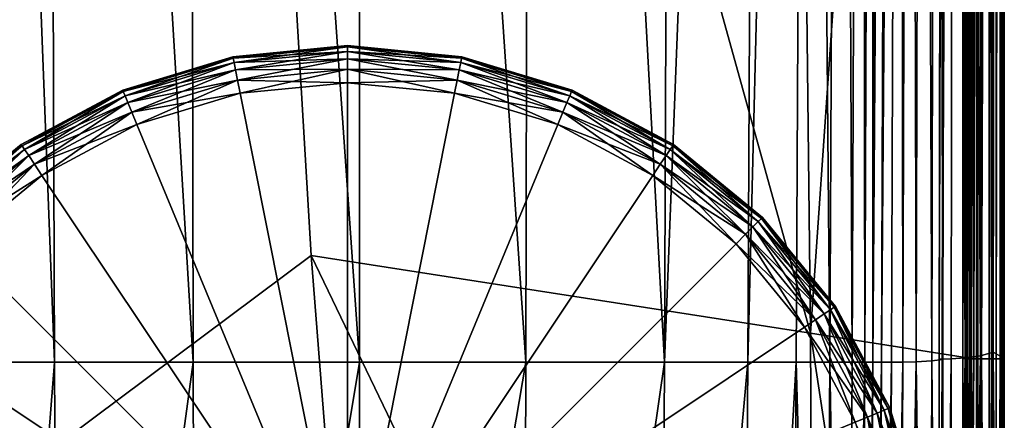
# Model space of a CAD drawing. Header units: millimetres. Extents: x 2387 to 13955, y -4964 to 364.
# Tile 707 of 1056: x 2468 to 2529, y -279 to -254. Entities that reach past the tile are written whole.
import ezdxf

# ---------------------------------------------------------------- set-up
doc = ezdxf.new("R2010")
doc.units = ezdxf.units.MM
doc.header["$MEASUREMENT"] = 0
doc.layers.add('Predefinito', color=7, linetype='Continuous', true_color=0x000000)

# ---------------------------------------------------------------- blocks, each defined once
blk = doc.blocks.new('Blocco 09')
at = {"layer": 'Predefinito'}
for points in [[(-948.121, -391.373, 12.172), (-942.823, -391.373, 12.172), (-942.294, -542.925, 12.172)], [(-942.294, -542.925, 12.172), (-947.44, -542.925, 12.172), (-948.121, -391.373, 12.172)], [(-942.823, -391.373, 12.172), (-933.994, -391.373, 12.172), (-933.719, -542.925, 12.172)], [(-933.719, -542.925, 12.172), (-942.294, -542.925, 12.172), (-942.823, -391.373, 12.172)], [(-933.994, -391.373, 12.172), (-923.399, -391.373, 12.172), (-923.429, -542.925, 12.172)], [(-923.429, -542.925, 12.172), (-933.719, -542.925, 12.172), (-933.994, -391.373, 12.172)], [(-913.138, -542.925, 12.172), (-923.429, -542.925, 12.172), (-923.399, -391.373, 12.172)], [(-923.399, -391.373, 12.172), (-912.804, -391.373, 12.172), (-913.138, -542.925, 12.172)], [(-904.563, -542.925, 12.172), (-913.138, -542.925, 12.172), (-912.804, -391.373, 12.172)], [(-912.804, -391.373, 12.172), (-903.975, -391.373, 12.172), (-904.563, -542.925, 12.172)], [(-898.678, -391.373, 12.172), (-899.418, -542.925, 12.172), (-904.563, -542.925, 12.172)], [(-904.563, -542.925, 12.172), (-903.975, -391.373, 12.172), (-898.678, -391.373, 12.172)], [(-899.418, -542.925, 12.172), (-898.678, -391.373, 12.172), (-895.651, -391.373, 12.231)], [(-895.651, -391.373, 12.231), (-896.431, -542.925, 12.218), (-899.418, -542.925, 12.172)], [(-885.146, -391.373, 440.572), (-897.203, -393.735, 489.194), (-895.531, -541.116, 479.789)], [(-894.333, -542.924, 12.359), (-896.431, -542.925, 12.218), (-895.651, -391.373, 12.231)], [(-895.651, -391.373, 12.231), (-893.633, -391.373, 12.411), (-894.333, -542.924, 12.359)], [(-895.531, -541.116, 479.789), (-885.435, -542.715, 440.614), (-885.146, -391.373, 440.572)], [(-892.967, -542.922, 12.572), (-894.333, -542.924, 12.359), (-893.633, -391.373, 12.411)], [(-893.633, -391.373, 12.411), (-892.378, -391.373, 12.668), (-892.967, -542.922, 12.572)], [(-892.181, -542.921, 12.836), (-892.967, -542.922, 12.572), (-892.378, -391.373, 12.668)], [(-892.378, -391.373, 12.668), (-891.638, -391.373, 12.961), (-892.181, -542.921, 12.836)], [(-891.671, -542.92, 13.01), (-892.181, -542.921, 12.836), (-891.638, -391.373, 12.961)], [(-891.638, -391.373, 12.961), (-891.138, -391.373, 13.16), (-891.671, -542.92, 13.01)], [(-890.6, -391.373, 13.132), (-891.135, -542.92, 12.957), (-891.671, -542.92, 13.01)], [(-891.671, -542.92, 13.01), (-891.138, -391.373, 13.16), (-890.6, -391.373, 13.132)], [(-891.135, -542.92, 12.957), (-890.6, -391.373, 13.132), (-890.014, -391.373, 13.052)], [(-890.014, -391.373, 13.052), (-890.534, -542.921, 12.853), (-891.135, -542.92, 12.957)], [(-889.829, -542.921, 12.874), (-890.534, -542.921, 12.853), (-890.014, -391.373, 13.052)], [(-890.014, -391.373, 13.052), (-889.369, -391.373, 13.096), (-889.829, -542.921, 12.874)], [(-889.003, -542.898, 13.262), (-889.829, -542.921, 12.874), (-889.369, -391.373, 13.096)], [(-889.369, -391.373, 13.096), (-888.622, -391.373, 13.481), (-889.003, -542.898, 13.262)], [(-888.037, -542.83, 14.254), (-889.003, -542.898, 13.262), (-888.622, -391.373, 13.481)], [(-888.622, -391.373, 13.481), (-887.73, -391.373, 14.427), (-888.037, -542.83, 14.254)], [(-887.356, -542.762, 15.301), (-888.037, -542.83, 14.254), (-887.73, -391.373, 14.427)], [(-887.73, -391.373, 14.427), (-887.101, -391.373, 15.422), (-887.356, -542.762, 15.301)], [(-887.146, -391.372, 15.954), (-887.382, -542.737, 15.851), (-887.572, -542.735, 16.002)], [(-887.572, -542.735, 16.002), (-887.337, -391.372, 16.104), (-887.146, -391.372, 15.954)], [(-887.146, -391.372, 15.954), (-887.337, -391.372, 16.104), (-887.572, -542.735, 16.002)], [(-887.572, -542.735, 16.002), (-887.382, -542.737, 15.851), (-887.146, -391.372, 15.954)], [(-887.382, -542.737, 15.851), (-887.146, -391.372, 15.954), (-886.619, -391.373, 16.035)], [(-887.101, -391.373, 15.422), (-887.146, -391.372, 15.954), (-887.382, -542.737, 15.851)], [(-886.619, -391.373, 16.035), (-886.838, -542.717, 15.949), (-887.382, -542.737, 15.851)], [(-887.382, -542.737, 15.851), (-887.356, -542.762, 15.301), (-887.101, -391.373, 15.422)], [(-885.966, -542.651, 16.845), (-886.838, -542.717, 15.949), (-886.619, -391.373, 16.035)], [(-886.619, -391.373, 16.035), (-885.799, -391.373, 16.88), (-885.966, -542.651, 16.845)], [(-885.657, -391.373, 426.453), (-886.08, -391.373, 426.512), (-886.103, -542.7, 426.526)], [(-886.103, -542.7, 426.526), (-885.68, -542.705, 426.468), (-885.657, -391.373, 426.453)], [(-885.681, -391.373, 426.663), (-885.704, -542.705, 426.677), (-886.103, -542.7, 426.526)], [(-886.103, -542.7, 426.526), (-886.08, -391.373, 426.512), (-885.681, -391.373, 426.663)], [(-885.016, -542.519, 18.728), (-885.966, -542.651, 16.845), (-885.799, -391.373, 16.88)], [(-885.835, -391.373, 433.714), (-885.873, -542.713, 433.739), (-885.928, -542.712, 433.544)], [(-885.928, -542.712, 433.544), (-885.89, -391.373, 433.518), (-885.835, -391.373, 433.714)], [(-885.779, -391.373, 433.348), (-885.89, -391.373, 433.518), (-885.928, -542.712, 433.544)], [(-885.928, -542.712, 433.544), (-885.817, -542.713, 433.374), (-885.779, -391.373, 433.348)], [(-885.873, -542.713, 433.739), (-885.835, -391.373, 433.714), (-885.593, -391.373, 435.532)], [(-885.593, -391.373, 435.532), (-885.695, -542.715, 435.562), (-885.873, -542.713, 433.739)], [(-885.545, -391.373, 432.439), (-885.779, -391.373, 433.348), (-885.817, -542.713, 433.374)], [(-885.817, -542.713, 433.374), (-885.58, -542.715, 432.463), (-885.545, -391.373, 432.439)], [(-885.799, -391.373, 16.88), (-884.915, -391.373, 18.714), (-885.016, -542.519, 18.728)], [(-885.704, -542.705, 426.677), (-885.681, -391.373, 426.663), (-885.163, -391.373, 427.602)], [(-885.163, -391.373, 427.602), (-885.188, -542.713, 427.619), (-885.704, -542.705, 426.677)], [(-885.435, -542.715, 440.614), (-885.695, -542.715, 435.562), (-885.593, -391.373, 435.532)], [(-884.943, -391.373, 425.653), (-885.657, -391.373, 426.453), (-885.68, -542.705, 426.468)], [(-885.68, -542.705, 426.468), (-884.964, -542.713, 425.668), (-884.943, -391.373, 425.653)], [(-885.593, -391.373, 435.532), (-885.146, -391.373, 440.572), (-885.435, -542.715, 440.614)], [(-885.228, -391.373, 430.025), (-885.545, -391.373, 432.439), (-885.58, -542.715, 432.463)], [(-885.58, -542.715, 432.463), (-885.259, -542.715, 430.046), (-885.228, -391.373, 430.025)], [(-885.163, -391.373, 427.602), (-885.228, -391.373, 430.025), (-885.259, -542.715, 430.046)], [(-885.259, -542.715, 430.046), (-885.188, -542.713, 427.619), (-885.163, -391.373, 427.602)], [(-884.238, -542.302, 21.786), (-885.016, -542.519, 18.728), (-884.915, -391.373, 18.714)], [(-884.466, -391.373, 423.277), (-884.943, -391.373, 425.653), (-884.964, -542.713, 425.668)], [(-884.964, -542.713, 425.668), (-884.483, -542.716, 423.288), (-884.466, -391.373, 423.277)], [(-884.915, -391.373, 18.714), (-884.191, -391.373, 21.762), (-884.238, -542.302, 21.786)], [(-884.236, -391.373, 420.853), (-884.466, -391.373, 423.277), (-884.483, -542.716, 423.288)], [(-884.483, -542.716, 423.288), (-884.248, -542.715, 420.861), (-884.236, -391.373, 420.853)], [(-884.262, -391.373, 419.914), (-884.272, -542.714, 419.921), (-884.342, -542.713, 419.73)], [(-884.342, -542.713, 419.73), (-884.332, -391.373, 419.724), (-884.262, -391.373, 419.914)], [(-884.235, -391.373, 419.546), (-884.332, -391.373, 419.724), (-884.342, -542.713, 419.73)], [(-884.342, -542.713, 419.73), (-884.244, -542.714, 419.552), (-884.235, -391.373, 419.546)], [(-884.272, -542.714, 419.921), (-884.262, -391.373, 419.914), (-884.236, -391.373, 420.853)], [(-884.236, -391.373, 420.853), (-884.248, -542.715, 420.861), (-884.272, -542.714, 419.921)], [(-884.035, -391.373, 417.718), (-884.235, -391.373, 419.546), (-884.244, -542.714, 419.552)], [(-884.244, -542.714, 419.552), (-884.044, -542.716, 417.723), (-884.035, -391.373, 417.718)], [(-883.72, -542.59, 25.308), (-884.238, -542.302, 21.786), (-884.191, -391.373, 21.762)], [(-884.191, -391.373, 21.762), (-883.708, -391.373, 25.322), (-883.72, -542.59, 25.308)], [(-883.8, -391.373, 412.577), (-884.035, -391.373, 417.718), (-884.044, -542.716, 417.723)], [(-884.044, -542.716, 417.723), (-883.805, -542.717, 412.58), (-883.8, -391.373, 412.577)], [(-883.61, -391.373, 360.752), (-883.8, -391.373, 412.577), (-883.805, -542.717, 412.58)], [(-883.805, -542.717, 412.58), (-883.612, -542.723, 360.754), (-883.61, -391.373, 360.752)], [(-883.547, -543.972, 28.581), (-883.72, -542.59, 25.308), (-883.708, -391.373, 25.322)], [(-883.708, -391.373, 25.322), (-883.547, -391.373, 28.692), (-883.547, -543.972, 28.581)], [(-883.61, -391.373, 360.752), (-883.612, -542.723, 360.754), (-883.547, -542.74, 218.876)], [(-883.547, -542.74, 218.876), (-883.547, -391.373, 218.873), (-883.61, -391.373, 360.752)], [(-883.547, -391.373, 28.692), (-883.547, -391.373, 77.874), (-883.547, -543.059, 77.851)], [(-883.547, -543.059, 77.851), (-883.547, -543.972, 28.581), (-883.547, -391.373, 28.692)], [(-883.547, -391.373, 218.873), (-883.547, -542.74, 218.876), (-883.547, -543.059, 77.851)], [(-883.547, -543.059, 77.851), (-883.547, -391.373, 77.874), (-883.547, -391.373, 218.873)], [(-895.531, -541.116, 479.789), (-897.203, -393.735, 489.194), (-934.476, -400.819, 621.76)], [(-934.476, -400.819, 621.76), (-959.043, -503.06, 704.712), (-960.166, -561.502, 693.864)], [(-960.166, -561.502, 693.864), (-926.418, -536.32, 583.981), (-934.476, -400.819, 621.76)], [(-934.476, -400.819, 621.76), (-926.418, -536.32, 583.981), (-895.531, -541.116, 479.789)], [(-921.744, -595.86, 558.749), (-926.418, -536.32, 583.981), (-960.166, -561.502, 693.864)], [(-926.418, -536.32, 583.981), (-921.744, -595.86, 558.749), (-895.247, -601.114, 473.503)], [(-895.247, -601.114, 473.503), (-895.531, -541.116, 479.789), (-926.418, -536.32, 583.981)], [(-886.151, -602.865, 440.638), (-885.435, -542.715, 440.614), (-895.531, -541.116, 479.789)], [(-895.531, -541.116, 479.789), (-895.247, -601.114, 473.503), (-886.151, -602.865, 440.638)], [(-886.06, -602.608, 16.825), (-885.966, -542.651, 16.845), (-885.016, -542.519, 18.728)], [(-885.016, -542.519, 18.728), (-885.073, -602.08, 18.736), (-886.06, -602.608, 16.825)], [(-884.265, -601.213, 21.8), (-885.073, -602.08, 18.736), (-885.016, -542.519, 18.728)], [(-885.016, -542.519, 18.728), (-884.238, -542.302, 21.786), (-884.265, -601.213, 21.8)], [(-883.727, -602.365, 25.226), (-884.265, -601.213, 21.8), (-884.238, -542.302, 21.786)], [(-884.238, -542.302, 21.786), (-883.72, -542.59, 25.308), (-883.727, -602.365, 25.226)], [(-883.547, -607.893, 28.221), (-883.727, -602.365, 25.226), (-883.72, -542.59, 25.308)], [(-883.72, -542.59, 25.308), (-883.547, -543.972, 28.581), (-883.547, -607.893, 28.221)], [(-947.052, -603.706, 12.172), (-947.44, -542.925, 12.172), (-942.294, -542.925, 12.172)], [(-942.294, -542.925, 12.172), (-941.993, -603.706, 12.172), (-947.052, -603.706, 12.172)], [(-941.993, -603.706, 12.172), (-942.294, -542.925, 12.172), (-933.719, -542.925, 12.172)], [(-933.719, -542.925, 12.172), (-933.562, -603.706, 12.172), (-941.993, -603.706, 12.172)], [(-933.562, -603.706, 12.172), (-933.719, -542.925, 12.172), (-923.429, -542.925, 12.172)], [(-923.429, -542.925, 12.172), (-923.446, -603.706, 12.172), (-933.562, -603.706, 12.172)], [(-913.138, -542.925, 12.172), (-913.329, -603.706, 12.172), (-923.446, -603.706, 12.172)], [(-923.446, -603.706, 12.172), (-923.429, -542.925, 12.172), (-913.138, -542.925, 12.172)], [(-913.329, -603.706, 12.172), (-913.138, -542.925, 12.172), (-904.563, -542.925, 12.172)], [(-904.563, -542.925, 12.172), (-904.898, -603.706, 12.172), (-913.329, -603.706, 12.172)], [(-899.418, -542.925, 12.172), (-899.839, -603.706, 12.172), (-904.898, -603.706, 12.172)], [(-904.898, -603.706, 12.172), (-904.563, -542.925, 12.172), (-899.418, -542.925, 12.172)], [(-899.839, -603.706, 12.172), (-899.418, -542.925, 12.172), (-896.431, -542.925, 12.218)], [(-896.431, -542.925, 12.218), (-896.876, -603.705, 12.211), (-899.839, -603.706, 12.172)], [(-894.73, -603.701, 12.329), (-896.876, -603.705, 12.211), (-896.431, -542.925, 12.218)], [(-896.431, -542.925, 12.218), (-894.333, -542.924, 12.359), (-894.73, -603.701, 12.329)], [(-893.302, -603.695, 12.516), (-894.73, -603.701, 12.329), (-894.333, -542.924, 12.359)], [(-894.333, -542.924, 12.359), (-892.967, -542.922, 12.572), (-893.302, -603.695, 12.516)], [(-892.181, -542.921, 12.836), (-892.49, -603.688, 12.763), (-893.302, -603.695, 12.516)], [(-893.302, -603.695, 12.516), (-892.967, -542.922, 12.572), (-892.181, -542.921, 12.836)], [(-892.49, -603.688, 12.763), (-892.181, -542.921, 12.836), (-891.671, -542.92, 13.01)], [(-891.671, -542.92, 13.01), (-891.976, -603.683, 12.925), (-892.49, -603.688, 12.763)], [(-891.135, -542.92, 12.957), (-891.441, -603.685, 12.858), (-891.976, -603.683, 12.925)], [(-891.976, -603.683, 12.925), (-891.671, -542.92, 13.01), (-891.135, -542.92, 12.957)], [(-891.441, -603.685, 12.858), (-891.135, -542.92, 12.957), (-890.534, -542.921, 12.853)], [(-890.534, -542.921, 12.853), (-890.83, -603.689, 12.74), (-891.441, -603.685, 12.858)], [(-889.829, -542.921, 12.874), (-890.091, -603.688, 12.749), (-890.83, -603.689, 12.74)], [(-890.83, -603.689, 12.74), (-890.534, -542.921, 12.853), (-889.829, -542.921, 12.874)], [(-890.091, -603.688, 12.749), (-889.829, -542.921, 12.874), (-889.003, -542.898, 13.262)], [(-889.003, -542.898, 13.262), (-889.22, -603.597, 13.137), (-890.091, -603.688, 12.749)], [(-888.212, -603.327, 14.156), (-889.22, -603.597, 13.137), (-889.003, -542.898, 13.262)], [(-889.003, -542.898, 13.262), (-888.037, -542.83, 14.254), (-888.212, -603.327, 14.156)], [(-887.5, -603.055, 15.232), (-888.212, -603.327, 14.156), (-888.037, -542.83, 14.254)], [(-888.037, -542.83, 14.254), (-887.356, -542.762, 15.301), (-887.5, -603.055, 15.232)], [(-887.709, -602.95, 15.94), (-887.572, -542.735, 16.002), (-887.382, -542.737, 15.851)], [(-887.572, -542.735, 16.002), (-887.709, -602.95, 15.94), (-887.518, -602.956, 15.79)], [(-887.382, -542.737, 15.851), (-887.518, -602.956, 15.79), (-887.709, -602.95, 15.94)], [(-887.518, -602.956, 15.79), (-887.382, -542.737, 15.851), (-887.572, -542.735, 16.002)], [(-887.518, -602.956, 15.79), (-887.382, -542.737, 15.851), (-886.838, -542.717, 15.949)], [(-886.838, -542.717, 15.949), (-886.962, -602.875, 15.899), (-887.518, -602.956, 15.79)], [(-887.382, -542.737, 15.851), (-887.518, -602.956, 15.79), (-887.5, -603.055, 15.232)], [(-887.5, -603.055, 15.232), (-887.356, -542.762, 15.301), (-887.382, -542.737, 15.851)], [(-885.966, -542.651, 16.845), (-886.06, -602.608, 16.825), (-886.962, -602.875, 15.899)], [(-886.962, -602.875, 15.899), (-886.838, -542.717, 15.949), (-885.966, -542.651, 16.845)], [(-885.435, -542.715, 440.614), (-886.151, -602.865, 440.638), (-885.89, -602.864, 435.579)], [(-886.103, -542.7, 426.526), (-886.114, -602.807, 426.534), (-885.692, -602.827, 426.477)], [(-886.114, -602.807, 426.534), (-886.103, -542.7, 426.526), (-885.704, -542.705, 426.677)], [(-885.704, -542.705, 426.677), (-885.716, -602.827, 426.686), (-886.114, -602.807, 426.534)], [(-885.692, -602.827, 426.477), (-885.68, -542.705, 426.468), (-886.103, -542.7, 426.526)], [(-885.949, -602.853, 433.558), (-885.928, -542.712, 433.544), (-885.873, -542.713, 433.739)], [(-885.928, -542.712, 433.544), (-885.949, -602.853, 433.558), (-885.838, -602.857, 433.388)], [(-885.873, -542.713, 433.739), (-885.895, -602.857, 433.753), (-885.949, -602.853, 433.558)], [(-885.838, -602.857, 433.388), (-885.817, -542.713, 433.374), (-885.928, -542.712, 433.544)], [(-885.895, -602.857, 433.753), (-885.873, -542.713, 433.739), (-885.695, -542.715, 435.562)], [(-885.695, -542.715, 435.562), (-885.89, -602.864, 435.579), (-885.895, -602.857, 433.753)], [(-885.89, -602.864, 435.579), (-885.695, -542.715, 435.562), (-885.435, -542.715, 440.614)], [(-885.817, -542.713, 433.374), (-885.838, -602.857, 433.388), (-885.6, -602.864, 432.477)], [(-885.6, -602.864, 432.477), (-885.58, -542.715, 432.463), (-885.817, -542.713, 433.374)], [(-885.716, -602.827, 426.686), (-885.704, -542.705, 426.677), (-885.188, -542.713, 427.619)], [(-885.188, -542.713, 427.619), (-885.202, -602.857, 427.629), (-885.716, -602.827, 426.686)], [(-885.68, -542.705, 426.468), (-885.692, -602.827, 426.477), (-884.976, -602.858, 425.676)], [(-884.976, -602.858, 425.676), (-884.964, -542.713, 425.668), (-885.68, -542.705, 426.468)], [(-885.58, -542.715, 432.463), (-885.6, -602.864, 432.477), (-885.276, -602.867, 430.058)], [(-885.276, -602.867, 430.058), (-885.259, -542.715, 430.046), (-885.58, -542.715, 432.463)], [(-885.259, -542.715, 430.046), (-885.276, -602.867, 430.058), (-885.202, -602.857, 427.629)], [(-885.202, -602.857, 427.629), (-885.188, -542.713, 427.619), (-885.259, -542.715, 430.046)], [(-884.964, -542.713, 425.668), (-884.976, -602.858, 425.676), (-884.492, -602.869, 423.294)], [(-884.492, -602.869, 423.294), (-884.483, -542.716, 423.288), (-884.964, -542.713, 425.668)], [(-884.483, -542.716, 423.288), (-884.492, -602.869, 423.294), (-884.255, -602.867, 420.865)], [(-884.255, -602.867, 420.865), (-884.248, -542.715, 420.861), (-884.483, -542.716, 423.288)], [(-884.347, -602.857, 419.733), (-884.342, -542.713, 419.73), (-884.272, -542.714, 419.921)], [(-884.342, -542.713, 419.73), (-884.347, -602.857, 419.733), (-884.249, -602.861, 419.556)], [(-884.272, -542.714, 419.921), (-884.277, -602.861, 419.924), (-884.347, -602.857, 419.733)], [(-884.249, -602.861, 419.556), (-884.244, -542.714, 419.552), (-884.342, -542.713, 419.73)], [(-884.277, -602.861, 419.924), (-884.272, -542.714, 419.921), (-884.248, -542.715, 420.861)], [(-884.248, -542.715, 420.861), (-884.255, -602.867, 420.865), (-884.277, -602.861, 419.924)], [(-884.244, -542.714, 419.552), (-884.249, -602.861, 419.556), (-884.048, -602.868, 417.726)], [(-884.048, -602.868, 417.726), (-884.044, -542.716, 417.723), (-884.244, -542.714, 419.552)], [(-883.805, -542.717, 412.58), (-884.044, -542.716, 417.723), (-884.048, -602.868, 417.726)], [(-884.048, -602.868, 417.726), (-883.807, -602.872, 412.582), (-883.805, -542.717, 412.58)], [(-883.612, -542.723, 360.754), (-883.805, -542.717, 412.58), (-883.807, -602.872, 412.582)], [(-883.807, -602.872, 412.582), (-883.612, -602.897, 360.754), (-883.612, -542.723, 360.754)], [(-883.547, -602.965, 218.878), (-883.547, -542.74, 218.876), (-883.612, -542.723, 360.754)], [(-883.612, -542.723, 360.754), (-883.612, -602.897, 360.754), (-883.547, -602.965, 218.878)], [(-883.547, -542.74, 218.876), (-883.547, -602.965, 218.878), (-883.547, -604.242, 77.763)], [(-883.547, -604.242, 77.763), (-883.547, -543.059, 77.851), (-883.547, -542.74, 218.876)], [(-883.547, -543.972, 28.581), (-883.547, -543.059, 77.851), (-883.547, -604.242, 77.763)], [(-883.547, -604.242, 77.763), (-883.547, -607.893, 28.221), (-883.547, -543.972, 28.581)]]:
    blk.add_3dface(points, dxfattribs=at)

msp = doc.modelspace()

# ---------------------------------------------------------------- linework, layer by layer
at = {"layer": 'Predefinito'}
for points in [[(2487.886, -255.843, 2), (2480.803, -256.54, 2), (2480.803, -256.54, 6)], [(2480.803, -256.54, 6), (2487.886, -255.843, 6), (2487.886, -255.843, 2)], [(2487.886, -255.843, 6), (2480.803, -256.54, 6), (2480.803, -256.54, 10)], [(2480.803, -256.54, 10), (2487.886, -255.843, 10), (2487.886, -255.843, 6)], [(2480.821, -256.631, 1.28), (2480.803, -256.54, 2), (2487.886, -255.843, 2)], [(2487.886, -255.935, 10.72), (2487.886, -255.843, 10), (2480.803, -256.54, 10)], [(2480.803, -256.54, 10), (2480.821, -256.631, 10.72), (2487.886, -255.935, 10.72)], [(2487.886, -255.843, 2), (2487.886, -255.935, 1.28), (2480.821, -256.631, 1.28)], [(2480.875, -256.902, 0.72), (2480.821, -256.631, 1.28), (2487.886, -255.935, 1.28)], [(2487.886, -256.211, 11.28), (2487.886, -255.935, 10.72), (2480.821, -256.631, 10.72)], [(2480.821, -256.631, 10.72), (2480.875, -256.902, 11.28), (2487.886, -256.211, 11.28)], [(2487.886, -255.935, 1.28), (2487.886, -256.211, 0.72), (2480.875, -256.902, 0.72)], [(2480.964, -257.354, 0.32), (2480.875, -256.902, 0.72), (2487.886, -256.211, 0.72)], [(2487.886, -256.672, 11.68), (2487.886, -256.211, 11.28), (2480.875, -256.902, 11.28)], [(2487.886, -256.211, 0.72), (2487.886, -256.672, 0.32), (2480.964, -257.354, 0.32)], [(2494.969, -256.54, 2), (2487.886, -255.843, 2), (2487.886, -255.843, 6)], [(2487.886, -255.843, 6), (2494.969, -256.54, 6), (2494.969, -256.54, 2)], [(2494.969, -256.54, 6), (2487.886, -255.843, 6), (2487.886, -255.843, 10)], [(2487.886, -255.843, 10), (2494.969, -256.54, 10), (2494.969, -256.54, 6)], [(2487.886, -255.935, 1.28), (2487.886, -255.843, 2), (2494.969, -256.54, 2)], [(2494.951, -256.631, 10.72), (2494.969, -256.54, 10), (2487.886, -255.843, 10)], [(2487.886, -255.843, 10), (2487.886, -255.935, 10.72), (2494.951, -256.631, 10.72)], [(2494.969, -256.54, 2), (2494.951, -256.631, 1.28), (2487.886, -255.935, 1.28)], [(2487.886, -256.211, 0.72), (2487.886, -255.935, 1.28), (2494.951, -256.631, 1.28)], [(2494.897, -256.902, 11.28), (2494.951, -256.631, 10.72), (2487.886, -255.935, 10.72)], [(2487.886, -255.935, 10.72), (2487.886, -256.211, 11.28), (2494.897, -256.902, 11.28)], [(2494.951, -256.631, 1.28), (2494.897, -256.902, 0.72), (2487.886, -256.211, 0.72)], [(2487.886, -256.672, 0.32), (2487.886, -256.211, 0.72), (2494.897, -256.902, 0.72)], [(2494.807, -257.354, 11.68), (2494.897, -256.902, 11.28), (2487.886, -256.211, 11.28)], [(2487.886, -256.211, 11.28), (2487.886, -256.672, 11.68), (2494.807, -257.354, 11.68)], [(2480.803, -256.54, 2), (2473.992, -258.607, 2), (2473.992, -258.607, 6)], [(2473.992, -258.607, 6), (2480.803, -256.54, 6), (2480.803, -256.54, 2)], [(2480.803, -256.54, 6), (2473.992, -258.607, 6), (2473.992, -258.607, 10)], [(2473.992, -258.607, 10), (2480.803, -256.54, 10), (2480.803, -256.54, 6)], [(2474.027, -258.692, 1.28), (2473.992, -258.607, 2), (2480.803, -256.54, 2)], [(2480.821, -256.631, 10.72), (2480.803, -256.54, 10), (2473.992, -258.607, 10)], [(2473.992, -258.607, 10), (2474.027, -258.692, 10.72), (2480.821, -256.631, 10.72)], [(2480.803, -256.54, 2), (2480.821, -256.631, 1.28), (2474.027, -258.692, 1.28)], [(2474.133, -258.947, 0.72), (2474.027, -258.692, 1.28), (2480.821, -256.631, 1.28)], [(2480.875, -256.902, 11.28), (2480.821, -256.631, 10.72), (2474.027, -258.692, 10.72)], [(2474.027, -258.692, 10.72), (2474.133, -258.947, 11.28), (2480.875, -256.902, 11.28)], [(2480.821, -256.631, 1.28), (2480.875, -256.902, 0.72), (2474.133, -258.947, 0.72)], [(2474.309, -259.373, 0.32), (2474.133, -258.947, 0.72), (2480.875, -256.902, 0.72)], [(2480.964, -257.354, 11.68), (2480.875, -256.902, 11.28), (2474.133, -258.947, 11.28)], [(2480.875, -256.902, 0.72), (2480.964, -257.354, 0.32), (2474.309, -259.373, 0.32)], [(2480.875, -256.902, 11.28), (2480.964, -257.354, 11.68), (2487.886, -256.672, 11.68)], [(2481.09, -257.986, 0.08), (2480.964, -257.354, 0.32), (2487.886, -256.672, 0.32)], [(2487.886, -257.317, 11.92), (2487.886, -256.672, 11.68), (2480.964, -257.354, 11.68)], [(2487.886, -256.672, 0.32), (2487.886, -257.317, 0.08), (2481.09, -257.986, 0.08)], [(2494.897, -256.902, 0.72), (2494.807, -257.354, 0.32), (2487.886, -256.672, 0.32)], [(2487.886, -257.317, 0.08), (2487.886, -256.672, 0.32), (2494.807, -257.354, 0.32)], [(2494.681, -257.986, 11.92), (2494.807, -257.354, 11.68), (2487.886, -256.672, 11.68)], [(2487.886, -256.672, 11.68), (2487.886, -257.317, 11.92), (2494.681, -257.986, 11.92)], [(2494.807, -257.354, 0.32), (2494.897, -256.902, 0.72), (2501.639, -258.947, 0.72)], [(2494.897, -256.902, 11.28), (2494.807, -257.354, 11.68), (2501.462, -259.373, 11.68)], [(2494.897, -256.902, 0.72), (2494.951, -256.631, 1.28), (2501.745, -258.692, 1.28)], [(2494.951, -256.631, 10.72), (2494.897, -256.902, 11.28), (2501.639, -258.947, 11.28)], [(2501.745, -258.692, 1.28), (2501.639, -258.947, 0.72), (2494.897, -256.902, 0.72)], [(2501.462, -259.373, 11.68), (2501.639, -258.947, 11.28), (2494.897, -256.902, 11.28)], [(2494.951, -256.631, 1.28), (2494.969, -256.54, 2), (2501.78, -258.607, 2)], [(2494.969, -256.54, 10), (2494.951, -256.631, 10.72), (2501.745, -258.692, 10.72)], [(2501.78, -258.607, 2), (2501.745, -258.692, 1.28), (2494.951, -256.631, 1.28)], [(2501.639, -258.947, 11.28), (2501.745, -258.692, 10.72), (2494.951, -256.631, 10.72)], [(2501.78, -258.607, 2), (2494.969, -256.54, 2), (2494.969, -256.54, 6)], [(2494.969, -256.54, 6), (2501.78, -258.607, 6), (2501.78, -258.607, 2)], [(2501.78, -258.607, 6), (2494.969, -256.54, 6), (2494.969, -256.54, 10)], [(2494.969, -256.54, 10), (2501.78, -258.607, 10), (2501.78, -258.607, 6)], [(2501.745, -258.692, 10.72), (2501.78, -258.607, 10), (2494.969, -256.54, 10)], [(2474.133, -258.947, 11.28), (2474.309, -259.373, 11.68), (2480.964, -257.354, 11.68)], [(2474.556, -259.968, 0.08), (2474.309, -259.373, 0.32), (2480.964, -257.354, 0.32)], [(2481.09, -257.986, 11.92), (2480.964, -257.354, 11.68), (2474.309, -259.373, 11.68)], [(2480.964, -257.354, 0.32), (2481.09, -257.986, 0.08), (2474.556, -259.968, 0.08)], [(2480.964, -257.354, 11.68), (2481.09, -257.986, 11.92), (2487.886, -257.317, 11.92)], [(2481.252, -258.799), (2481.09, -257.986, 0.08), (2487.886, -257.317, 0.08)], [(2487.886, -258.146, 12), (2487.886, -257.317, 11.92), (2481.09, -257.986, 11.92)], [(2487.886, -257.317, 0.08), (2487.886, -258.146), (2481.252, -258.799)], [(2494.807, -257.354, 0.32), (2494.681, -257.986, 0.08), (2487.886, -257.317, 0.08)], [(2487.886, -258.146), (2487.886, -257.317, 0.08), (2494.681, -257.986, 0.08)], [(2494.52, -258.799, 12), (2494.681, -257.986, 11.92), (2487.886, -257.317, 11.92)], [(2487.886, -257.317, 11.92), (2487.886, -258.146, 12), (2494.52, -258.799, 12)], [(2494.681, -257.986, 0.08), (2494.807, -257.354, 0.32), (2501.462, -259.373, 0.32)], [(2494.807, -257.354, 11.68), (2494.681, -257.986, 11.92), (2501.216, -259.968, 11.92)], [(2501.639, -258.947, 0.72), (2501.462, -259.373, 0.32), (2494.807, -257.354, 0.32)], [(2501.216, -259.968, 11.92), (2501.462, -259.373, 11.68), (2494.807, -257.354, 11.68)], [(2474.309, -259.373, 11.68), (2474.556, -259.968, 11.92), (2481.09, -257.986, 11.92)], [(2474.873, -260.734), (2474.556, -259.968, 0.08), (2481.09, -257.986, 0.08)], [(2481.252, -258.799, 12), (2481.09, -257.986, 11.92), (2474.556, -259.968, 11.92)], [(2481.09, -257.986, 0.08), (2481.252, -258.799), (2474.873, -260.734)], [(2481.09, -257.986, 11.92), (2481.252, -258.799, 12), (2487.886, -258.146, 12)], [(2481.252, -258.799), (2487.886, -258.146), (2487.886, -292.15)], [(2487.886, -258.146, 12), (2481.252, -258.799, 12), (2487.886, -292.15, 12)], [(2494.681, -257.986, 0.08), (2494.52, -258.799), (2487.886, -258.146)], [(2487.886, -258.146), (2494.52, -258.799), (2487.886, -292.15)], [(2494.52, -258.799, 12), (2487.886, -258.146, 12), (2487.886, -292.15, 12)], [(2494.52, -258.799), (2494.681, -257.986, 0.08), (2501.216, -259.968, 0.08)], [(2494.681, -257.986, 11.92), (2494.52, -258.799, 12), (2500.898, -260.734, 12)], [(2501.462, -259.373, 0.32), (2501.216, -259.968, 0.08), (2494.681, -257.986, 0.08)], [(2500.898, -260.734, 12), (2501.216, -259.968, 11.92), (2494.681, -257.986, 11.92)], [(2473.992, -258.607, 2), (2467.715, -261.962, 2), (2467.715, -261.962, 6)], [(2467.715, -261.962, 6), (2473.992, -258.607, 6), (2473.992, -258.607, 2)], [(2473.992, -258.607, 6), (2467.715, -261.962, 6), (2467.715, -261.962, 10)], [(2467.715, -261.962, 10), (2473.992, -258.607, 10), (2473.992, -258.607, 6)], [(2467.766, -262.038, 1.28), (2467.715, -261.962, 2), (2473.992, -258.607, 2)], [(2474.027, -258.692, 10.72), (2473.992, -258.607, 10), (2467.715, -261.962, 10)], [(2467.715, -261.962, 10), (2467.766, -262.038, 10.72), (2474.027, -258.692, 10.72)], [(2473.992, -258.607, 2), (2474.027, -258.692, 1.28), (2467.766, -262.038, 1.28)], [(2467.919, -262.268, 0.72), (2467.766, -262.038, 1.28), (2474.027, -258.692, 1.28)], [(2474.133, -258.947, 11.28), (2474.027, -258.692, 10.72), (2467.766, -262.038, 10.72)], [(2474.027, -258.692, 1.28), (2474.133, -258.947, 0.72), (2467.919, -262.268, 0.72)], [(2474.556, -259.968, 11.92), (2474.873, -260.734, 12), (2481.252, -258.799, 12)], [(2474.873, -260.734), (2481.252, -258.799), (2487.886, -292.15)], [(2481.252, -258.799, 12), (2474.873, -260.734, 12), (2487.886, -292.15, 12)], [(2494.52, -258.799), (2500.898, -260.734), (2487.886, -292.15)], [(2500.898, -260.734, 12), (2494.52, -258.799, 12), (2487.886, -292.15, 12)], [(2501.216, -259.968, 0.08), (2500.898, -260.734), (2494.52, -258.799)], [(2501.639, -258.947, 0.72), (2501.745, -258.692, 1.28), (2508.006, -262.038, 1.28)], [(2501.745, -258.692, 10.72), (2501.639, -258.947, 11.28), (2507.852, -262.268, 11.28)], [(2501.745, -258.692, 1.28), (2501.78, -258.607, 2), (2508.057, -261.962, 2)], [(2501.78, -258.607, 10), (2501.745, -258.692, 10.72), (2508.006, -262.038, 10.72)], [(2508.057, -261.962, 2), (2508.006, -262.038, 1.28), (2501.745, -258.692, 1.28)], [(2507.852, -262.268, 11.28), (2508.006, -262.038, 10.72), (2501.745, -258.692, 10.72)], [(2508.057, -261.962, 2), (2501.78, -258.607, 2), (2501.78, -258.607, 6)], [(2501.78, -258.607, 6), (2508.057, -261.962, 6), (2508.057, -261.962, 2)], [(2508.057, -261.962, 6), (2501.78, -258.607, 6), (2501.78, -258.607, 10)], [(2501.78, -258.607, 10), (2508.057, -261.962, 10), (2508.057, -261.962, 6)], [(2508.006, -262.038, 10.72), (2508.057, -261.962, 10), (2501.78, -258.607, 10)], [(2467.766, -262.038, 10.72), (2467.919, -262.268, 11.28), (2474.133, -258.947, 11.28)], [(2468.175, -262.651, 0.32), (2467.919, -262.268, 0.72), (2474.133, -258.947, 0.72)], [(2474.309, -259.373, 11.68), (2474.133, -258.947, 11.28), (2467.919, -262.268, 11.28)], [(2467.919, -262.268, 11.28), (2468.175, -262.651, 11.68), (2474.309, -259.373, 11.68)], [(2474.133, -258.947, 0.72), (2474.309, -259.373, 0.32), (2468.175, -262.651, 0.32)], [(2468.534, -263.187, 0.08), (2468.175, -262.651, 0.32), (2474.309, -259.373, 0.32)], [(2474.556, -259.968, 11.92), (2474.309, -259.373, 11.68), (2468.175, -262.651, 11.68)], [(2474.309, -259.373, 0.32), (2474.556, -259.968, 0.08), (2468.534, -263.187, 0.08)], [(2501.216, -259.968, 0.08), (2501.462, -259.373, 0.32), (2507.596, -262.651, 0.32)], [(2501.462, -259.373, 11.68), (2501.216, -259.968, 11.92), (2507.238, -263.187, 11.92)], [(2501.462, -259.373, 0.32), (2501.639, -258.947, 0.72), (2507.852, -262.268, 0.72)], [(2501.639, -258.947, 11.28), (2501.462, -259.373, 11.68), (2507.596, -262.651, 11.68)], [(2507.852, -262.268, 0.72), (2507.596, -262.651, 0.32), (2501.462, -259.373, 0.32)], [(2507.238, -263.187, 11.92), (2507.596, -262.651, 11.68), (2501.462, -259.373, 11.68)], [(2508.006, -262.038, 1.28), (2507.852, -262.268, 0.72), (2501.639, -258.947, 0.72)], [(2507.596, -262.651, 11.68), (2507.852, -262.268, 11.28), (2501.639, -258.947, 11.28)], [(2468.175, -262.651, 11.68), (2468.534, -263.187, 11.92), (2474.556, -259.968, 11.92)], [(2468.994, -263.877), (2468.534, -263.187, 0.08), (2474.556, -259.968, 0.08)], [(2474.873, -260.734, 12), (2474.556, -259.968, 11.92), (2468.534, -263.187, 11.92)], [(2474.556, -259.968, 0.08), (2474.873, -260.734), (2468.994, -263.877)], [(2500.898, -260.734), (2501.216, -259.968, 0.08), (2507.238, -263.187, 0.08)], [(2501.216, -259.968, 11.92), (2500.898, -260.734, 12), (2506.777, -263.877, 12)], [(2507.596, -262.651, 0.32), (2507.238, -263.187, 0.08), (2501.216, -259.968, 0.08)], [(2506.777, -263.877, 12), (2507.238, -263.187, 11.92), (2501.216, -259.968, 11.92)], [(2468.534, -263.187, 11.92), (2468.994, -263.877, 12), (2474.873, -260.734, 12)], [(2468.994, -263.877), (2474.873, -260.734), (2487.886, -292.15)], [(2474.873, -260.734, 12), (2468.994, -263.877, 12), (2487.886, -292.15, 12)], [(2500.898, -260.734), (2506.777, -263.877), (2487.886, -292.15)], [(2506.777, -263.877, 12), (2500.898, -260.734, 12), (2487.886, -292.15, 12)], [(2507.238, -263.187, 0.08), (2506.777, -263.877), (2500.898, -260.734)], [(2467.715, -261.962, 2), (2462.213, -266.477, 2), (2462.213, -266.477, 6)], [(2462.213, -266.477, 6), (2467.715, -261.962, 6), (2467.715, -261.962, 2)], [(2467.715, -261.962, 6), (2462.213, -266.477, 6), (2462.213, -266.477, 10)], [(2462.213, -266.477, 10), (2467.715, -261.962, 10), (2467.715, -261.962, 6)], [(2462.278, -266.542, 1.28), (2462.213, -266.477, 2), (2467.715, -261.962, 2)], [(2467.766, -262.038, 10.72), (2467.715, -261.962, 10), (2462.213, -266.477, 10)], [(2462.213, -266.477, 10), (2462.278, -266.542, 10.72), (2467.766, -262.038, 10.72)], [(2467.715, -261.962, 2), (2467.766, -262.038, 1.28), (2462.278, -266.542, 1.28)], [(2462.474, -266.737, 0.72), (2462.278, -266.542, 1.28), (2467.766, -262.038, 1.28)], [(2467.919, -262.268, 11.28), (2467.766, -262.038, 10.72), (2462.278, -266.542, 10.72)], [(2462.278, -266.542, 10.72), (2462.474, -266.737, 11.28), (2467.919, -262.268, 11.28)], [(2467.766, -262.038, 1.28), (2467.919, -262.268, 0.72), (2462.474, -266.737, 0.72)], [(2462.799, -267.063, 0.32), (2462.474, -266.737, 0.72), (2467.919, -262.268, 0.72)], [(2468.175, -262.651, 11.68), (2467.919, -262.268, 11.28), (2462.474, -266.737, 11.28)], [(2467.919, -262.268, 0.72), (2468.175, -262.651, 0.32), (2462.799, -267.063, 0.32)], [(2507.596, -262.651, 0.32), (2507.852, -262.268, 0.72), (2513.298, -266.737, 0.72)], [(2507.852, -262.268, 11.28), (2507.596, -262.651, 11.68), (2512.972, -267.063, 11.68)], [(2507.852, -262.268, 0.72), (2508.006, -262.038, 1.28), (2513.493, -266.542, 1.28)], [(2508.006, -262.038, 10.72), (2507.852, -262.268, 11.28), (2513.298, -266.737, 11.28)], [(2513.493, -266.542, 1.28), (2513.298, -266.737, 0.72), (2507.852, -262.268, 0.72)], [(2512.972, -267.063, 11.68), (2513.298, -266.737, 11.28), (2507.852, -262.268, 11.28)], [(2508.006, -262.038, 1.28), (2508.057, -261.962, 2), (2513.559, -266.477, 2)], [(2508.057, -261.962, 10), (2508.006, -262.038, 10.72), (2513.493, -266.542, 10.72)], [(2513.559, -266.477, 2), (2513.493, -266.542, 1.28), (2508.006, -262.038, 1.28)], [(2513.298, -266.737, 11.28), (2513.493, -266.542, 10.72), (2508.006, -262.038, 10.72)], [(2513.559, -266.477, 2), (2508.057, -261.962, 2), (2508.057, -261.962, 6)], [(2508.057, -261.962, 6), (2513.559, -266.477, 6), (2513.559, -266.477, 2)], [(2513.559, -266.477, 6), (2508.057, -261.962, 6), (2508.057, -261.962, 10)], [(2508.057, -261.962, 10), (2513.559, -266.477, 10), (2513.559, -266.477, 6)], [(2513.493, -266.542, 10.72), (2513.559, -266.477, 10), (2508.057, -261.962, 10)], [(2462.474, -266.737, 11.28), (2462.799, -267.063, 11.68), (2468.175, -262.651, 11.68)], [(2463.255, -267.519, 0.08), (2462.799, -267.063, 0.32), (2468.175, -262.651, 0.32)], [(2468.534, -263.187, 11.92), (2468.175, -262.651, 11.68), (2462.799, -267.063, 11.68)], [(2468.175, -262.651, 0.32), (2468.534, -263.187, 0.08), (2463.255, -267.519, 0.08)], [(2507.238, -263.187, 0.08), (2507.596, -262.651, 0.32), (2512.972, -267.063, 0.32)], [(2507.596, -262.651, 11.68), (2507.238, -263.187, 11.92), (2512.516, -267.519, 11.92)], [(2513.298, -266.737, 0.72), (2512.972, -267.063, 0.32), (2507.596, -262.651, 0.32)], [(2512.516, -267.519, 11.92), (2512.972, -267.063, 11.68), (2507.596, -262.651, 11.68)], [(2462.799, -267.063, 11.68), (2463.255, -267.519, 11.92), (2468.534, -263.187, 11.92)], [(2463.841, -268.105), (2463.255, -267.519, 0.08), (2468.534, -263.187, 0.08)], [(2468.994, -263.877, 12), (2468.534, -263.187, 11.92), (2463.255, -267.519, 11.92)], [(2468.534, -263.187, 0.08), (2468.994, -263.877), (2463.841, -268.105)], [(2506.777, -263.877), (2507.238, -263.187, 0.08), (2512.516, -267.519, 0.08)], [(2507.238, -263.187, 11.92), (2506.777, -263.877, 12), (2511.93, -268.105, 12)], [(2512.972, -267.063, 0.32), (2512.516, -267.519, 0.08), (2507.238, -263.187, 0.08)], [(2511.93, -268.105, 12), (2512.516, -267.519, 11.92), (2507.238, -263.187, 11.92)], [(2463.255, -267.519, 11.92), (2463.841, -268.105, 12), (2468.994, -263.877, 12)], [(2463.841, -268.105), (2468.994, -263.877), (2487.886, -292.15)], [(2468.994, -263.877, 12), (2463.841, -268.105, 12), (2487.886, -292.15, 12)], [(2506.777, -263.877), (2511.93, -268.105), (2487.886, -292.15)], [(2511.93, -268.105, 12), (2506.777, -263.877, 12), (2487.886, -292.15, 12)], [(2512.516, -267.519, 0.08), (2511.93, -268.105), (2506.777, -263.877)], [(2512.972, -267.063, 0.32), (2513.298, -266.737, 0.72), (2517.767, -272.183, 0.72)], [(2513.298, -266.737, 11.28), (2512.972, -267.063, 11.68), (2517.384, -272.439, 11.68)], [(2513.298, -266.737, 0.72), (2513.493, -266.542, 1.28), (2517.997, -272.03, 1.28)], [(2513.493, -266.542, 10.72), (2513.298, -266.737, 11.28), (2517.767, -272.183, 11.28)], [(2517.997, -272.03, 1.28), (2517.767, -272.183, 0.72), (2513.298, -266.737, 0.72)], [(2517.384, -272.439, 11.68), (2517.767, -272.183, 11.28), (2513.298, -266.737, 11.28)], [(2513.493, -266.542, 1.28), (2513.559, -266.477, 2), (2518.074, -271.979, 2)], [(2513.559, -266.477, 10), (2513.493, -266.542, 10.72), (2517.997, -272.03, 10.72)], [(2518.074, -271.979, 2), (2517.997, -272.03, 1.28), (2513.493, -266.542, 1.28)], [(2517.767, -272.183, 11.28), (2517.997, -272.03, 10.72), (2513.493, -266.542, 10.72)], [(2518.074, -271.979, 2), (2513.559, -266.477, 2), (2513.559, -266.477, 6)], [(2513.559, -266.477, 6), (2518.074, -271.979, 6), (2518.074, -271.979, 2)], [(2518.074, -271.979, 6), (2513.559, -266.477, 6), (2513.559, -266.477, 10)], [(2513.559, -266.477, 10), (2518.074, -271.979, 10), (2518.074, -271.979, 6)], [(2517.997, -272.03, 10.72), (2518.074, -271.979, 10), (2513.559, -266.477, 10)], [(2512.516, -267.519, 0.08), (2512.972, -267.063, 0.32), (2517.384, -272.439, 0.32)], [(2512.972, -267.063, 11.68), (2512.516, -267.519, 11.92), (2516.848, -272.798, 11.92)], [(2517.767, -272.183, 0.72), (2517.384, -272.439, 0.32), (2512.972, -267.063, 0.32)], [(2516.848, -272.798, 11.92), (2517.384, -272.439, 11.68), (2512.972, -267.063, 11.68)], [(2511.93, -268.105), (2512.516, -267.519, 0.08), (2516.848, -272.798, 0.08)], [(2512.516, -267.519, 11.92), (2511.93, -268.105, 12), (2516.159, -273.258, 12)], [(2517.384, -272.439, 0.32), (2516.848, -272.798, 0.08), (2512.516, -267.519, 0.08)], [(2516.159, -273.258, 12), (2516.848, -272.798, 11.92), (2512.516, -267.519, 11.92)], [(2459.613, -273.258), (2463.841, -268.105), (2487.886, -292.15)], [(2463.841, -268.105, 12), (2459.613, -273.258, 12), (2487.886, -292.15, 12)], [(2511.93, -268.105), (2516.159, -273.258), (2487.886, -292.15)], [(2516.159, -273.258, 12), (2511.93, -268.105, 12), (2487.886, -292.15, 12)], [(2516.848, -272.798, 0.08), (2516.159, -273.258), (2511.93, -268.105)], [(2517.384, -272.439, 0.32), (2517.767, -272.183, 0.72), (2521.088, -278.397, 0.72)], [(2517.767, -272.183, 11.28), (2517.384, -272.439, 11.68), (2520.663, -278.573, 11.68)], [(2517.767, -272.183, 0.72), (2517.997, -272.03, 1.28), (2521.344, -278.291, 1.28)], [(2517.997, -272.03, 10.72), (2517.767, -272.183, 11.28), (2521.088, -278.397, 11.28)], [(2521.344, -278.291, 1.28), (2521.088, -278.397, 0.72), (2517.767, -272.183, 0.72)], [(2520.663, -278.573, 11.68), (2521.088, -278.397, 11.28), (2517.767, -272.183, 11.28)], [(2517.997, -272.03, 1.28), (2518.074, -271.979, 2), (2521.429, -278.256, 2)], [(2518.074, -271.979, 10), (2517.997, -272.03, 10.72), (2521.344, -278.291, 10.72)], [(2521.429, -278.256, 2), (2521.344, -278.291, 1.28), (2517.997, -272.03, 1.28)], [(2521.088, -278.397, 11.28), (2521.344, -278.291, 10.72), (2517.997, -272.03, 10.72)], [(2521.429, -278.256, 2), (2518.074, -271.979, 2), (2518.074, -271.979, 6)], [(2518.074, -271.979, 6), (2521.429, -278.256, 6), (2521.429, -278.256, 2)], [(2521.429, -278.256, 6), (2518.074, -271.979, 6), (2518.074, -271.979, 10)], [(2518.074, -271.979, 10), (2521.429, -278.256, 10), (2521.429, -278.256, 6)], [(2521.344, -278.291, 10.72), (2521.429, -278.256, 10), (2518.074, -271.979, 10)], [(2516.159, -273.258), (2516.848, -272.798, 0.08), (2520.067, -278.82, 0.08)], [(2516.848, -272.798, 11.92), (2516.159, -273.258, 12), (2519.301, -279.137, 12)], [(2516.848, -272.798, 0.08), (2517.384, -272.439, 0.32), (2520.663, -278.573, 0.32)], [(2517.384, -272.439, 11.68), (2516.848, -272.798, 11.92), (2520.067, -278.82, 11.92)], [(2520.663, -278.573, 0.32), (2520.067, -278.82, 0.08), (2516.848, -272.798, 0.08)], [(2519.301, -279.137, 12), (2520.067, -278.82, 11.92), (2516.848, -272.798, 11.92)], [(2521.088, -278.397, 0.72), (2520.663, -278.573, 0.32), (2517.384, -272.439, 0.32)], [(2520.067, -278.82, 11.92), (2520.663, -278.573, 11.68), (2517.384, -272.439, 11.68)], [(2456.47, -279.137), (2459.613, -273.258), (2487.886, -292.15)], [(2459.613, -273.258, 12), (2456.47, -279.137, 12), (2487.886, -292.15, 12)], [(2516.159, -273.258), (2519.301, -279.137), (2487.886, -292.15)], [(2519.301, -279.137, 12), (2516.159, -273.258, 12), (2487.886, -292.15, 12)], [(2520.067, -278.82, 0.08), (2519.301, -279.137), (2516.159, -273.258)], [(2521.088, -278.397, 0.72), (2521.344, -278.291, 1.28), (2523.405, -285.085, 1.28)], [(2521.344, -278.291, 10.72), (2521.088, -278.397, 11.28), (2523.134, -285.138, 11.28)], [(2521.344, -278.291, 1.28), (2521.429, -278.256, 2), (2523.495, -285.067, 2)], [(2521.429, -278.256, 10), (2521.344, -278.291, 10.72), (2523.405, -285.085, 10.72)], [(2523.495, -285.067, 2), (2523.405, -285.085, 1.28), (2521.344, -278.291, 1.28)], [(2523.134, -285.138, 11.28), (2523.405, -285.085, 10.72), (2521.344, -278.291, 10.72)], [(2523.495, -285.067, 2), (2521.429, -278.256, 2), (2521.429, -278.256, 6)], [(2521.429, -278.256, 6), (2523.495, -285.067, 6), (2523.495, -285.067, 2)], [(2523.495, -285.067, 6), (2521.429, -278.256, 6), (2521.429, -278.256, 10)], [(2521.429, -278.256, 10), (2523.495, -285.067, 10), (2523.495, -285.067, 6)], [(2523.405, -285.085, 10.72), (2523.495, -285.067, 10), (2521.429, -278.256, 10)], [(2519.301, -279.137), (2520.067, -278.82, 0.08), (2522.049, -285.354, 0.08)], [(2520.067, -278.82, 11.92), (2519.301, -279.137, 12), (2521.236, -285.516, 12)], [(2520.067, -278.82, 0.08), (2520.663, -278.573, 0.32), (2522.682, -285.228, 0.32)], [(2520.663, -278.573, 11.68), (2520.067, -278.82, 11.92), (2522.049, -285.354, 11.92)], [(2522.682, -285.228, 0.32), (2522.049, -285.354, 0.08), (2520.067, -278.82, 0.08)], [(2521.236, -285.516, 12), (2522.049, -285.354, 11.92), (2520.067, -278.82, 11.92)], [(2520.663, -278.573, 0.32), (2521.088, -278.397, 0.72), (2523.134, -285.138, 0.72)], [(2521.088, -278.397, 11.28), (2520.663, -278.573, 11.68), (2522.682, -285.228, 11.68)], [(2523.134, -285.138, 0.72), (2522.682, -285.228, 0.32), (2520.663, -278.573, 0.32)], [(2522.049, -285.354, 11.92), (2522.682, -285.228, 11.68), (2520.663, -278.573, 11.68)], [(2523.405, -285.085, 1.28), (2523.134, -285.138, 0.72), (2521.088, -278.397, 0.72)], [(2522.682, -285.228, 11.68), (2523.134, -285.138, 11.28), (2521.088, -278.397, 11.28)]]:
    msp.add_3dface(points, dxfattribs=at)

# ---------------------------------------------------------------- block references
msp.add_blockref('Blocco 09', (3412.066, 267.493), dxfattribs=at)

doc.saveas('drawing.dxf')
